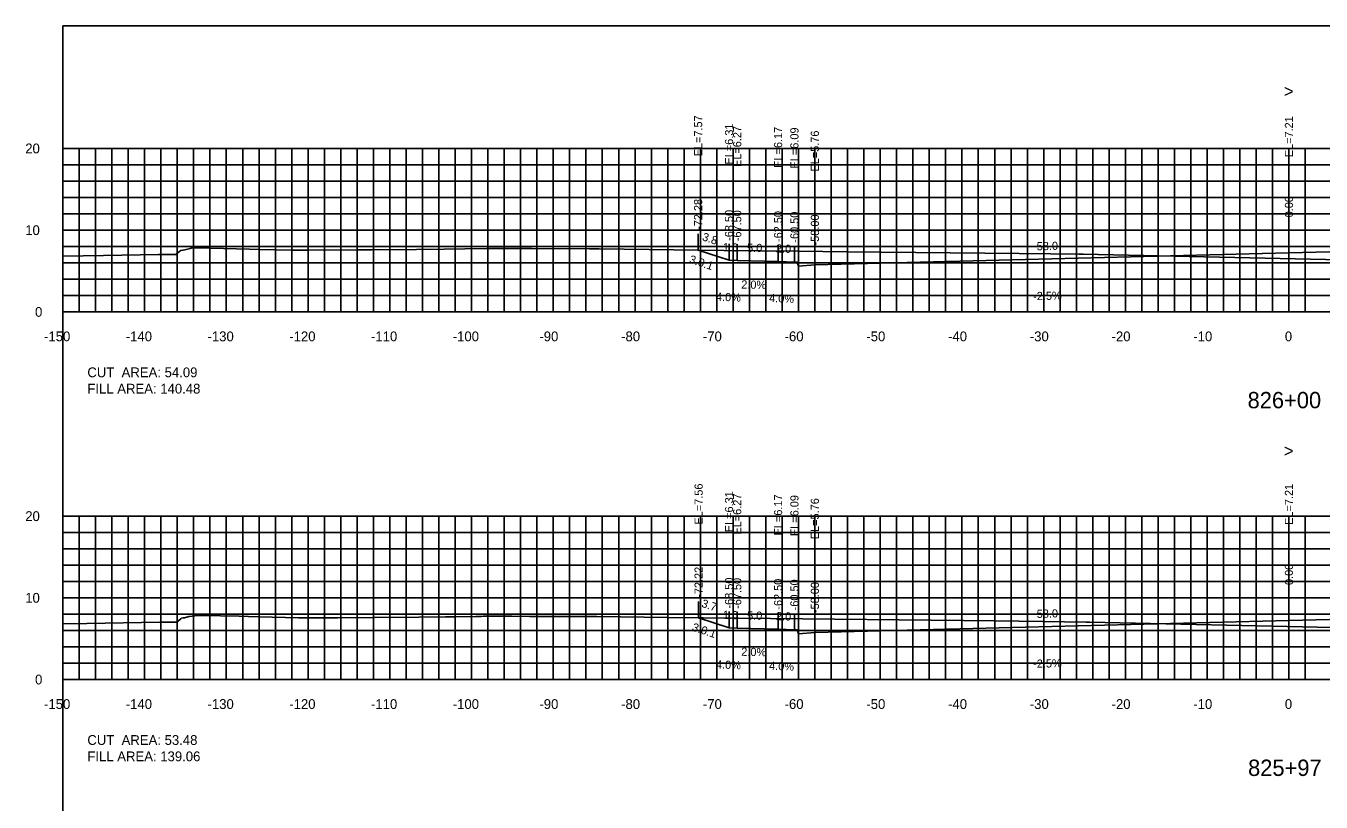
# Model space of a CAD drawing. Extents: x 1797419 to 1809236, y 248759 to 251512.
# Drawn here: x 1806896.5 to 1807054.9, y 250949.9 to 251044.9 of the extents above; entities that cross this region are included whole.
import ezdxf

# ---------------------------------------------------------------- set-up
doc = ezdxf.new("R2010")
doc.units = 0
for name, color, linetype in [('1', 7, 'Continuous'), ('10', 7, 'Continuous'), ('3', 7, 'Continuous'), ('31', 7, 'Continuous'), ('4', 7, 'Continuous'), ('60', 7, 'Continuous'), ('ANNO-TXT', 7, 'Continuous'), ('CL-CNST', 7, 'Continuous'), ('Level 62', 7, 'Continuous'), ('M-ROADS', 7, 'Continuous')]:
    doc.layers.add(name, color=color, linetype=linetype)

msp = doc.modelspace()

# ---------------------------------------------------------------- linework, layer by layer
for p, q in [((1806978.72, 251017.46), (1806978.72, 251019.46)), ((1806982.5, 251016.2), (1806982.5, 251018.2)), ((1807051, 251017.1), (1807051, 251019.1)), ((1806983.5, 251016.16), (1806983.5, 251018.16)), ((1806988.5, 251016.06), (1806988.5, 251018.06)), ((1806990.5, 251015.98), (1806990.5, 251017.98)), ((1806993, 251015.65), (1806993, 251017.65)), ((1806978.78, 250972.44), (1806978.78, 250974.44)), ((1807051, 250972.1), (1807051, 250974.1)), ((1806982.5, 250971.2), (1806982.5, 250973.2)), ((1806983.5, 250971.16), (1806983.5, 250973.16)), ((1806988.5, 250971.06), (1806988.5, 250973.06)), ((1806990.5, 250970.98), (1806990.5, 250972.98)), ((1806993, 250970.65), (1806993, 250972.65))]:
    msp.add_line(p, q)
msp.add_lwpolyline([(1806901, 250854.89), (1807201, 250854.89), (1807201, 251044.89), (1806901, 251044.89)], close=True)
at = {"layer": '60'}
for p, q in [((1806900.94, 251029.89), (1806901, 251029.89)), ((1806901, 251009.89), (1806901, 251029.89)), ((1806900.94, 251019.89), (1806901, 251019.89)), ((1806900.94, 251009.89), (1806901, 251009.89)), ((1806901, 251009.89), (1807201, 251009.89)), ((1806901, 251009.83), (1806901, 251009.89)), ((1806911, 251009.83), (1806911, 251009.89)), ((1806921, 251009.83), (1806921, 251009.89)), ((1806931, 251009.83), (1806931, 251009.89)), ((1806941, 251009.83), (1806941, 251009.89)), ((1806951, 251009.83), (1806951, 251009.89)), ((1806961, 251009.83), (1806961, 251009.89)), ((1806971, 251009.83), (1806971, 251009.89)), ((1806981, 251009.83), (1806981, 251009.89)), ((1806991, 251009.83), (1806991, 251009.89)), ((1807001, 251009.83), (1807001, 251009.89)), ((1807011, 251009.83), (1807011, 251009.89)), ((1807021, 251009.83), (1807021, 251009.89)), ((1807031, 251009.83), (1807031, 251009.89)), ((1807041, 251009.83), (1807041, 251009.89)), ((1807051, 251009.83), (1807051, 251009.89)), ((1806900.94, 250984.89), (1806901, 250984.89)), ((1806901, 250964.89), (1806901, 250984.89)), ((1806900.94, 250974.89), (1806901, 250974.89)), ((1806900.94, 250964.89), (1806901, 250964.89)), ((1806901, 250964.89), (1807201, 250964.89)), ((1806901, 250964.83), (1806901, 250964.89)), ((1806911, 250964.83), (1806911, 250964.89)), ((1806921, 250964.83), (1806921, 250964.89)), ((1806931, 250964.83), (1806931, 250964.89)), ((1806941, 250964.83), (1806941, 250964.89)), ((1806951, 250964.83), (1806951, 250964.89)), ((1806961, 250964.83), (1806961, 250964.89)), ((1806971, 250964.83), (1806971, 250964.89)), ((1806981, 250964.83), (1806981, 250964.89)), ((1806991, 250964.83), (1806991, 250964.89)), ((1807001, 250964.83), (1807001, 250964.89)), ((1807011, 250964.83), (1807011, 250964.89)), ((1807021, 250964.83), (1807021, 250964.89)), ((1807031, 250964.83), (1807031, 250964.89)), ((1807041, 250964.83), (1807041, 250964.89)), ((1807051, 250964.83), (1807051, 250964.89))]:
    msp.add_line(p, q, dxfattribs=at)
at = {"layer": 'CL-CNST'}
for points in [[(1806978.72, 251017.46), (1806982.5, 251016.2), (1806983.5, 251016.16), (1806988.5, 251016.06), (1806990.5, 251015.98), (1806990.83, 251015.98), (1806991, 251015.48), (1806993, 251015.65), (1807051, 251017.1), (1807109, 251018.55), (1807111, 251018.38), (1807111.17, 251018.88), (1807111.5, 251018.88), (1807113.5, 251018.96), (1807118.5, 251019.06), (1807119.5, 251019.1), (1807129.33, 251015.82)], [(1806978.78, 250972.44), (1806982.5, 250971.2), (1806983.5, 250971.16), (1806988.5, 250971.06), (1806990.5, 250970.98), (1806990.83, 250970.98), (1806991, 250970.48), (1806993, 250970.65), (1807051, 250972.1), (1807109, 250973.55), (1807111, 250973.38), (1807111.17, 250973.88), (1807111.5, 250973.88), (1807113.5, 250973.96), (1807118.5, 250974.06), (1807119.5, 250974.1), (1807129.46, 250970.78)]]:
    msp.add_lwpolyline(points, dxfattribs=at)
at = {"layer": 'Level 62'}
for p, q in [((1806901, 251029.89), (1807201, 251029.89)), ((1806901, 251009.89), (1806901, 251029.89)), ((1806903, 251009.89), (1806903, 251029.89)), ((1806905, 251009.89), (1806905, 251029.89)), ((1806907, 251009.89), (1806907, 251029.89)), ((1806909, 251009.89), (1806909, 251029.89)), ((1806911, 251009.89), (1806911, 251029.89)), ((1806913, 251009.89), (1806913, 251029.89)), ((1806915, 251009.89), (1806915, 251029.89)), ((1806917, 251009.89), (1806917, 251029.89)), ((1806919, 251009.89), (1806919, 251029.89)), ((1806921, 251009.89), (1806921, 251029.89)), ((1806923, 251009.89), (1806923, 251029.89)), ((1806925, 251009.89), (1806925, 251029.89)), ((1806927, 251009.89), (1806927, 251029.89)), ((1806929, 251009.89), (1806929, 251029.89)), ((1806931, 251009.89), (1806931, 251029.89)), ((1806933, 251009.89), (1806933, 251029.89)), ((1806935, 251009.89), (1806935, 251029.89)), ((1806937, 251009.89), (1806937, 251029.89)), ((1806939, 251009.89), (1806939, 251029.89)), ((1806941, 251009.89), (1806941, 251029.89)), ((1806943, 251009.89), (1806943, 251029.89)), ((1806945, 251009.89), (1806945, 251029.89)), ((1806947, 251009.89), (1806947, 251029.89)), ((1806949, 251009.89), (1806949, 251029.89)), ((1806951, 251009.89), (1806951, 251029.89)), ((1806953, 251009.89), (1806953, 251029.89)), ((1806955, 251009.89), (1806955, 251029.89)), ((1806957, 251009.89), (1806957, 251029.89)), ((1806959, 251009.89), (1806959, 251029.89)), ((1806961, 251009.89), (1806961, 251029.89)), ((1806963, 251009.89), (1806963, 251029.89)), ((1806965, 251009.89), (1806965, 251029.89)), ((1806967, 251009.89), (1806967, 251029.89)), ((1806969, 251009.89), (1806969, 251029.89)), ((1806971, 251009.89), (1806971, 251029.89)), ((1806973, 251009.89), (1806973, 251029.89)), ((1806975, 251009.89), (1806975, 251029.89)), ((1806977, 251009.89), (1806977, 251029.89)), ((1806979, 251009.89), (1806979, 251029.89)), ((1806981, 251009.89), (1806981, 251029.89)), ((1806983, 251009.89), (1806983, 251029.89)), ((1806985, 251009.89), (1806985, 251029.89)), ((1806987, 251009.89), (1806987, 251029.89)), ((1806989, 251009.89), (1806989, 251029.89)), ((1806991, 251009.89), (1806991, 251029.89)), ((1806993, 251009.89), (1806993, 251029.89)), ((1806995, 251009.89), (1806995, 251029.89)), ((1806997, 251009.89), (1806997, 251029.89)), ((1806999, 251009.89), (1806999, 251029.89)), ((1807001, 251009.89), (1807001, 251029.89)), ((1807003, 251009.89), (1807003, 251029.89)), ((1807005, 251009.89), (1807005, 251029.89)), ((1807007, 251009.89), (1807007, 251029.89)), ((1807009, 251009.89), (1807009, 251029.89)), ((1807011, 251009.89), (1807011, 251029.89)), ((1807013, 251009.89), (1807013, 251029.89)), ((1807015, 251009.89), (1807015, 251029.89)), ((1807017, 251009.89), (1807017, 251029.89)), ((1807019, 251009.89), (1807019, 251029.89)), ((1807021, 251009.89), (1807021, 251029.89)), ((1807023, 251009.89), (1807023, 251029.89)), ((1807025, 251009.89), (1807025, 251029.89)), ((1807027, 251009.89), (1807027, 251029.89)), ((1807029, 251009.89), (1807029, 251029.89)), ((1807031, 251009.89), (1807031, 251029.89)), ((1807033, 251009.89), (1807033, 251029.89)), ((1807035, 251009.89), (1807035, 251029.89)), ((1807037, 251009.89), (1807037, 251029.89)), ((1807039, 251009.89), (1807039, 251029.89)), ((1807041, 251009.89), (1807041, 251029.89)), ((1807043, 251009.89), (1807043, 251029.89)), ((1807045, 251009.89), (1807045, 251029.89)), ((1807047, 251009.89), (1807047, 251029.89)), ((1807049, 251009.89), (1807049, 251029.89)), ((1807051, 251009.89), (1807051, 251029.89)), ((1807053, 251009.89), (1807053, 251029.89)), ((1806901, 251027.89), (1807201, 251027.89)), ((1806901, 251025.89), (1807201, 251025.89)), ((1806901, 251023.89), (1807201, 251023.89)), ((1806901, 251021.89), (1807201, 251021.89)), ((1806901, 251019.89), (1807201, 251019.89)), ((1806901, 251017.89), (1807201, 251017.89)), ((1806901, 251015.89), (1807201, 251015.89)), ((1806901, 251013.89), (1807201, 251013.89)), ((1806901, 251011.89), (1807201, 251011.89)), ((1806901, 251009.89), (1807201, 251009.89)), ((1806901, 250984.89), (1807201, 250984.89)), ((1806901, 250964.89), (1806901, 250984.89)), ((1806903, 250964.89), (1806903, 250984.89)), ((1806905, 250964.89), (1806905, 250984.89)), ((1806907, 250964.89), (1806907, 250984.89)), ((1806909, 250964.89), (1806909, 250984.89)), ((1806911, 250964.89), (1806911, 250984.89)), ((1806913, 250964.89), (1806913, 250984.89)), ((1806915, 250964.89), (1806915, 250984.89)), ((1806917, 250964.89), (1806917, 250984.89)), ((1806919, 250964.89), (1806919, 250984.89)), ((1806921, 250964.89), (1806921, 250984.89)), ((1806923, 250964.89), (1806923, 250984.89)), ((1806925, 250964.89), (1806925, 250984.89)), ((1806927, 250964.89), (1806927, 250984.89)), ((1806929, 250964.89), (1806929, 250984.89)), ((1806931, 250964.89), (1806931, 250984.89)), ((1806933, 250964.89), (1806933, 250984.89)), ((1806935, 250964.89), (1806935, 250984.89)), ((1806937, 250964.89), (1806937, 250984.89)), ((1806939, 250964.89), (1806939, 250984.89)), ((1806941, 250964.89), (1806941, 250984.89)), ((1806943, 250964.89), (1806943, 250984.89)), ((1806945, 250964.89), (1806945, 250984.89)), ((1806947, 250964.89), (1806947, 250984.89)), ((1806949, 250964.89), (1806949, 250984.89)), ((1806951, 250964.89), (1806951, 250984.89)), ((1806953, 250964.89), (1806953, 250984.89)), ((1806955, 250964.89), (1806955, 250984.89)), ((1806957, 250964.89), (1806957, 250984.89)), ((1806959, 250964.89), (1806959, 250984.89)), ((1806961, 250964.89), (1806961, 250984.89)), ((1806963, 250964.89), (1806963, 250984.89)), ((1806965, 250964.89), (1806965, 250984.89)), ((1806967, 250964.89), (1806967, 250984.89)), ((1806969, 250964.89), (1806969, 250984.89)), ((1806971, 250964.89), (1806971, 250984.89)), ((1806973, 250964.89), (1806973, 250984.89)), ((1806975, 250964.89), (1806975, 250984.89)), ((1806977, 250964.89), (1806977, 250984.89)), ((1806979, 250964.89), (1806979, 250984.89)), ((1806981, 250964.89), (1806981, 250984.89)), ((1806983, 250964.89), (1806983, 250984.89)), ((1806985, 250964.89), (1806985, 250984.89)), ((1806987, 250964.89), (1806987, 250984.89)), ((1806989, 250964.89), (1806989, 250984.89)), ((1806991, 250964.89), (1806991, 250984.89)), ((1806993, 250964.89), (1806993, 250984.89)), ((1806995, 250964.89), (1806995, 250984.89)), ((1806997, 250964.89), (1806997, 250984.89)), ((1806999, 250964.89), (1806999, 250984.89)), ((1807001, 250964.89), (1807001, 250984.89)), ((1807003, 250964.89), (1807003, 250984.89)), ((1807005, 250964.89), (1807005, 250984.89)), ((1807007, 250964.89), (1807007, 250984.89)), ((1807009, 250964.89), (1807009, 250984.89)), ((1807011, 250964.89), (1807011, 250984.89)), ((1807013, 250964.89), (1807013, 250984.89)), ((1807015, 250964.89), (1807015, 250984.89)), ((1807017, 250964.89), (1807017, 250984.89)), ((1807019, 250964.89), (1807019, 250984.89)), ((1807021, 250964.89), (1807021, 250984.89)), ((1807023, 250964.89), (1807023, 250984.89)), ((1807025, 250964.89), (1807025, 250984.89)), ((1807027, 250964.89), (1807027, 250984.89)), ((1807029, 250964.89), (1807029, 250984.89)), ((1807031, 250964.89), (1807031, 250984.89)), ((1807033, 250964.89), (1807033, 250984.89)), ((1807035, 250964.89), (1807035, 250984.89)), ((1807037, 250964.89), (1807037, 250984.89)), ((1807039, 250964.89), (1807039, 250984.89)), ((1807041, 250964.89), (1807041, 250984.89)), ((1807043, 250964.89), (1807043, 250984.89)), ((1807045, 250964.89), (1807045, 250984.89)), ((1807047, 250964.89), (1807047, 250984.89)), ((1807049, 250964.89), (1807049, 250984.89)), ((1807051, 250964.89), (1807051, 250984.89)), ((1807053, 250964.89), (1807053, 250984.89)), ((1806901, 250982.89), (1807201, 250982.89)), ((1806901, 250980.89), (1807201, 250980.89)), ((1806901, 250978.89), (1807201, 250978.89)), ((1806901, 250976.89), (1807201, 250976.89)), ((1806901, 250974.89), (1807201, 250974.89)), ((1806901, 250972.89), (1807201, 250972.89)), ((1806901, 250970.89), (1807201, 250970.89)), ((1806901, 250968.89), (1807201, 250968.89)), ((1806901, 250966.89), (1807201, 250966.89)), ((1806901, 250964.89), (1807201, 250964.89))]:
    msp.add_line(p, q, dxfattribs=at)
at = {"layer": 'M-ROADS'}
for points in [[(1806901, 251016.7), (1806905.97, 251016.8), (1806912.69, 251016.92), (1806912.89, 251016.92), (1806913.15, 251016.92), (1806913.33, 251016.92), (1806913.49, 251016.92), (1806913.63, 251016.92), (1806913.75, 251016.92), (1806913.85, 251016.92), (1806913.93, 251016.92), (1806914, 251016.92), (1806914.06, 251016.91), (1806914.11, 251016.91), (1806914.16, 251016.91), (1806914.2, 251016.91), (1806914.24, 251016.91), (1806914.27, 251016.91), (1806914.3, 251016.91), (1806914.83, 251016.91), (1806915.33, 251017.33), (1806915.42, 251017.39), (1806915.7, 251017.46), (1806915.91, 251017.48), (1806916.59, 251017.66), (1806916.71, 251017.67), (1806916.98, 251017.71), (1806917.38, 251017.71), (1806917.49, 251017.71), (1806923.82, 251017.56), (1806925, 251017.54), (1806929.04, 251017.46), (1806929.84, 251017.44), (1806930.66, 251017.45), (1806931.03, 251017.45), (1806931.08, 251017.45), (1806937.15, 251017.49), (1806938.79, 251017.5), (1806944.26, 251017.53), (1806947.65, 251017.58), (1806950.19, 251017.61), (1806952.86, 251017.63), (1806953.31, 251017.63), (1806953.37, 251017.63), (1806954.7, 251017.65), (1806956.63, 251017.63), (1806958.39, 251017.63), (1806965.43, 251017.6), (1806966.62, 251017.6), (1806981.86, 251017.42), (1806991.06, 251017.32), (1806996.9, 251017.25), (1807017.98, 251017.03), (1807021.83, 251016.98), (1807025.35, 251016.94), (1807025.82, 251016.94), (1807057.34, 251016.26)], [(1806901, 250971.7), (1806903.92, 250971.75), (1806912.85, 250971.91), (1806913.17, 250971.91), (1806913.45, 250971.92), (1806913.64, 250971.92), (1806913.79, 250971.92), (1806913.9, 250971.92), (1806914.01, 250971.92), (1806914.1, 250971.92), (1806914.18, 250971.92), (1806914.24, 250971.91), (1806914.29, 250971.91), (1806914.34, 250971.91), (1806914.38, 250971.91), (1806914.42, 250971.91), (1806914.45, 250971.91), (1806914.48, 250971.91), (1806914.5, 250971.91), (1806914.52, 250971.91), (1806914.93, 250971.91), (1806915.45, 250972.34), (1806915.51, 250972.39), (1806915.73, 250972.44), (1806915.89, 250972.46), (1806916.41, 250972.6), (1806916.5, 250972.61), (1806917.49, 250972.73), (1806917.61, 250972.73), (1806918, 250972.73), (1806922.58, 250972.63), (1806923.73, 250972.6), (1806925.02, 250972.57), (1806929.84, 250972.44), (1806929.88, 250972.44), (1806930.33, 250972.44), (1806933.21, 250972.45), (1806934.63, 250972.46), (1806939.14, 250972.49), (1806944.54, 250972.53), (1806947.8, 250972.57), (1806948.99, 250972.58), (1806951.51, 250972.62), (1806952.16, 250972.62), (1806952.45, 250972.63), (1806953.27, 250972.64), (1806953.31, 250972.64), (1806953.78, 250972.63), (1806955.16, 250972.63), (1806955.93, 250972.63), (1806958.11, 250972.62), (1806966.32, 250972.59), (1806975, 250972.49), (1806983.66, 250972.39), (1807015.12, 250972.06), (1807020.9, 250971.98), (1807026.2, 250971.92), (1807026.64, 250971.92), (1807056.38, 250971.28)]]:
    msp.add_lwpolyline(points, dxfattribs=at)

# ---------------------------------------------------------------- texts
for p in [(1806977.55, 251015.92), (1806977.9, 250970.9)]:
    msp.add_text('3.0:1', height=1, rotation=341.5651).set_placement(p)
at = {"layer": '1'}
for s, p in [('826+00', (1807045.94, 250998.09)), ('825+97', (1807046, 250953.09))]:
    msp.add_text(s, height=2, dxfattribs=at).set_placement(p)
at = {"layer": '10'}
for s, p in [('-150', (1806898.7, 251006.29)), ('-140', (1806908.7, 251006.29)), ('-130', (1806918.7, 251006.29)), ('-120', (1806928.7, 251006.29)), ('-110', (1806938.7, 251006.29)), ('-100', (1806948.7, 251006.29)), ('-90', (1806959.3, 251006.29)), ('-80', (1806969.3, 251006.29)), ('-70', (1806979.3, 251006.29)), ('-60', (1806989.3, 251006.29)), ('-50', (1806999.3, 251006.29)), ('-40', (1807009.3, 251006.29)), ('-30', (1807019.3, 251006.29)), ('-20', (1807029.3, 251006.29)), ('-10', (1807039.3, 251006.29)), ('0', (1807050.5, 251006.29)), ('-150', (1806898.7, 250961.29)), ('-140', (1806908.7, 250961.29)), ('-130', (1806918.7, 250961.29)), ('-120', (1806928.7, 250961.29)), ('-110', (1806938.7, 250961.29)), ('-100', (1806948.7, 250961.29)), ('-90', (1806959.3, 250961.29)), ('-80', (1806969.3, 250961.29)), ('-70', (1806979.3, 250961.29)), ('-60', (1806989.3, 250961.29)), ('-50', (1806999.3, 250961.29)), ('-40', (1807009.3, 250961.29)), ('-30', (1807019.3, 250961.29)), ('-20', (1807029.3, 250961.29)), ('-10', (1807039.3, 250961.29)), ('0', (1807050.5, 250961.29))]:
    msp.add_text(s, height=1.2, dxfattribs=at).set_placement(p)
at = {"layer": '3'}
for s, p in [('EL=7.57', (1806979.22, 251028.92)), ('EL=6.31', (1806983, 251027.92)), ('EL=6.27', (1806984, 251027.62)), ('EL=6.17', (1806989, 251027.52)), ('EL=7.21', (1807051.5, 251028.81)), ('EL=6.09', (1806991, 251027.44)), ('EL=5.76', (1806993.5, 251027.06)), ('-72.28', (1806979.22, 251019.92)), ('0.00', (1807051.5, 251021.46)), ('-68.50', (1806983, 251018.58)), ('-67.50', (1806984, 251018.54)), ('-62.50', (1806989, 251018.44)), ('-60.50', (1806991, 251018.36)), ('-58.00', (1806993.5, 251018.02)), ('EL=7.56', (1806979.28, 250983.86)), ('EL=7.21', (1807051.5, 250983.82)), ('EL=6.31', (1806983, 250982.92)), ('EL=6.27', (1806984, 250982.63)), ('EL=6.17', (1806989, 250982.53)), ('EL=6.09', (1806991, 250982.45)), ('EL=5.76', (1806993.5, 250982.07)), ('-72.22', (1806979.28, 250974.9)), ('0.00', (1807051.5, 250976.46)), ('-68.50', (1806983, 250973.58)), ('-67.50', (1806984, 250973.54)), ('-62.50', (1806989, 250973.44)), ('-60.50', (1806991, 250973.36)), ('-58.00', (1806993.5, 250973.03))]:
    msp.add_text(s, height=1, rotation=90, dxfattribs=at).set_placement(p)
at = {"layer": '31'}
for s, p in [('20', (1806896.4, 251029.29)), ('10', (1806896.4, 251019.29)), ('0', (1806897.6, 251009.29)), ('20', (1806896.4, 250984.29)), ('10', (1806896.4, 250974.29)), ('0', (1806897.6, 250964.29))]:
    msp.add_text(s, height=1.2, dxfattribs=at).set_placement(p)
at = {"layer": '4'}
for s, rotation, p in [('3.8', 341.5651, (1806979.14, 251018.67)), ('1.0', 357.7094, (1806981.73, 251017.33)), ('5.0', 358.8542, (1806984.7, 251017.24)), ('2.0', 357.7094, (1806988.23, 251017.17)), ('58.0', 1.4321, (1807020.16, 251017.42)), ('2.0%', 358.8542, (1806983.99, 251012.75)), ('4.0%', 357.7094, (1806980.89, 251011.26)), ('4.0%', 357.7094, (1806987.39, 251011.1)), ('-2.5%', 1.4321, (1807019.72, 251011.31)), ('3.7', 341.5651, (1806979.05, 250973.81)), ('1.0', 357.7094, (1806981.73, 250972.33)), ('5.0', 358.8542, (1806984.7, 250972.24)), ('2.0', 357.7094, (1806988.23, 250972.17)), ('58.0', 1.4321, (1807020.16, 250972.43)), ('2.0%', 358.8542, (1806983.99, 250967.8)), ('4.0%', 357.7094, (1806980.89, 250966.26)), ('4.0%', 357.7094, (1806987.39, 250966.1)), ('-2.5%', 1.4321, (1807019.72, 250966.32))]:
    msp.add_text(s, height=1, rotation=rotation, dxfattribs=at).set_placement(p)
at = {"layer": '60'}
for s, height, p in [('>', 1.5, (1807050.39, 251036.15)), ('-', 0.0001, (1806901, 251009.89)), ('>', 1.5, (1807050.39, 250992.14)), ('-', 0.0001, (1806901, 250964.89))]:
    msp.add_text(s, height=height, dxfattribs=at).set_placement(p)
at = {"layer": 'ANNO-TXT'}
for s, p in [('CUT  AREA: 54.09', (1806904, 251001.89)), ('FILL AREA: 140.48', (1806904, 250999.89)), ('CUT  AREA: 53.48', (1806904, 250956.89)), ('FILL AREA: 139.06', (1806904, 250954.89))]:
    msp.add_text(s, height=1.2, dxfattribs=at).set_placement(p)

doc.saveas('drawing.dxf')
